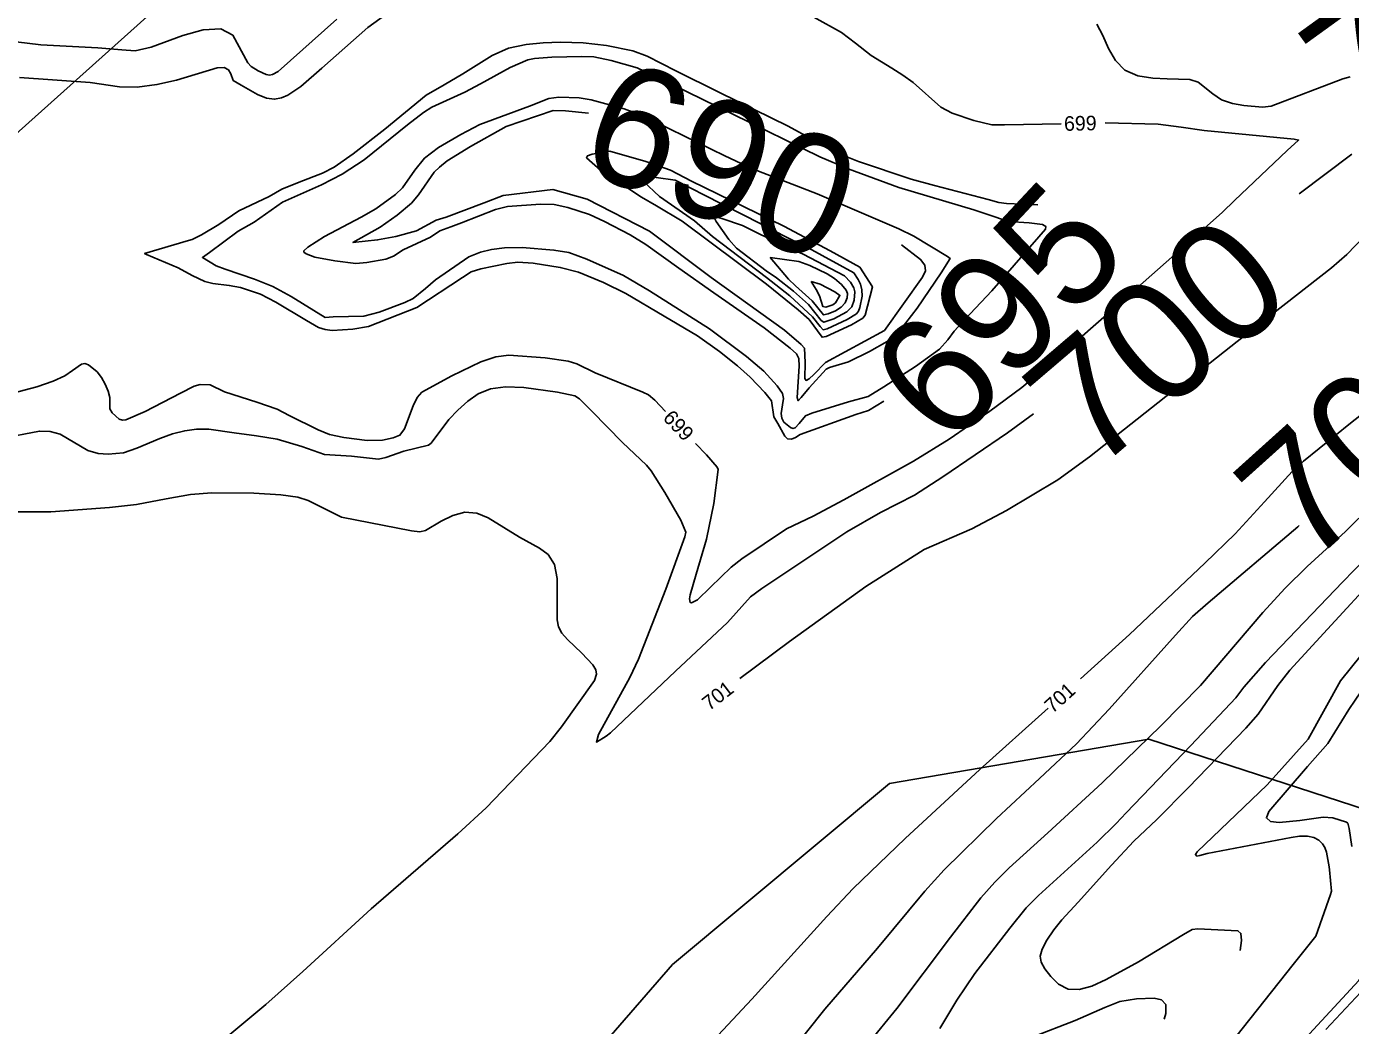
# Model space of a CAD drawing. Extents: x -291892836 to 2945206, y -477993085 to 1832792.
# Drawn here: x 1853290.5 to 1853653.2, y 545368.1 to 545641.9 of the extents above; entities that cross this region are included whole.
import ezdxf

# ---------------------------------------------------------------- set-up
doc = ezdxf.new("R2010")
doc.units = 0
for name, color, linetype in [('DT_X_Contour_Minor', 7, 'Continuous'), ('DT_X_Terrain_Ground_Line', 7, 'Continuous'), ('Level 19', 7, 'Continuous'), ('Level 63', 7, 'Continuous')]:
    doc.layers.add(name, color=color, linetype=linetype)

msp = doc.modelspace()

# ---------------------------------------------------------------- linework, layer by layer
at = {"layer": 'DT_X_Contour_Minor'}
for points in [[(1853307.95, 545626.47), (1853315.92, 545625.3), (1853320.82, 545625.25), (1853326.18, 545625.94), (1853331.52, 545627.16), (1853342.7, 545630.5), (1853344.59, 545630.61), (1853345.79, 545629.96), (1853346.48, 545628.89), (1853347.09, 545627.09), (1853349.24, 545625.79), (1853353.71, 545623.21), (1853356.21, 545622.22), (1853358.42, 545621.94), (1853360.33, 545622.28), (1853362.04, 545623.02), (1853365.59, 545625.43), (1853371.34, 545630.41), (1853383.99, 545641.59), (1853391.18, 545646.81)], [(1853375.47, 545643.87), (1853359.38, 545629.49), (1853357.89, 545628.7), (1853357.08, 545628.55), (1853356.15, 545628.67), (1853353.97, 545629.7), (1853351.99, 545630.93), (1853351.12, 545631.88), (1853346.96, 545639.44), (1853343.68, 545641.22), (1853338.85, 545640.98), (1853333.33, 545639.4), (1853324.63, 545636.2), (1853320.27, 545635.22), (1853316.61, 545635.44), (1853310.01, 545635.97), (1853294.4, 545636.87), (1853281.49, 545638.36)], [(1853506.17, 545644.4), (1853513.75, 545640.19), (1853517.56, 545637.27), (1853521.89, 545633.94), (1853527.52, 545630.4), (1853530.55, 545628.55), (1853533.41, 545626.5), (1853541, 545619.71), (1853544.04, 545618.08), (1853549.97, 545616.07), (1853554.97, 545614.95), (1853558.38, 545614.89), (1853573.97, 545615.22)], [(1853653.16, 545628.08), (1853651.12, 545627.48), (1853631.5, 545620), (1853629.11, 545619.72), (1853623.99, 545620.17), (1853620.84, 545620.75), (1853617.9, 545621.8), (1853615.5, 545623.4), (1853611.46, 545626.61), (1853609.15, 545627.32), (1853603.01, 545627.51), (1853599.02, 545627.65), (1853594.92, 545628.31), (1853591.35, 545629.85), (1853588.79, 545632.51), (1853586.95, 545635.86), (1853585.37, 545639.35), (1853583.67, 545642.5)], [(1853525.36, 545539.21), (1853521.17, 545536.64), (1853517.71, 545535.51), (1853502.42, 545530.06), (1853501.12, 545529.19), (1853500.03, 545528.81), (1853498.99, 545528.89), (1853498.2, 545529.63), (1853496.3, 545533.07), (1853495.22, 545534.87), (1853494.59, 545539.29), (1853492.75, 545541.59), (1853488.7, 545545.77), (1853485.22, 545548.88), (1853480.29, 545552.79), (1853474.27, 545557.07), (1853465.21, 545562.47), (1853454.64, 545568.72), (1853448.55, 545571.66), (1853441.66, 545574.5), (1853436.69, 545575.84), (1853429.29, 545577.03), (1853425.11, 545577.26), (1853422.07, 545576.88), (1853414.9, 545575.43), (1853412.31, 545574.65), (1853409.88, 545573.09), (1853397.4, 545564.81), (1853384.15, 545559.63), (1853379.85, 545558.87), (1853374.24, 545558.58), (1853372.29, 545558.79), (1853370.45, 545559.4), (1853367.18, 545561.29), (1853358.79, 545566.35), (1853354.56, 545568.46), (1853349.1, 545570.29), (1853346.03, 545570.88), (1853341.54, 545571.43), (1853339.34, 545571.93), (1853335.82, 545573.65), (1853331.98, 545575.74), (1853323.31, 545579.33), (1853322.81, 545579.68), (1853334.88, 545583.23), (1853335.87, 545583.47), (1853338.4, 545584.74), (1853343.17, 545587.63), (1853348.64, 545591.36), (1853356.92, 545595.25), (1853360.45, 545597.31), (1853365.19, 545599.21), (1853371.57, 545601.69), (1853374.74, 545603.34), (1853380, 545606.96), (1853388.64, 545613.73), (1853399.92, 545623), (1853404.85, 545625.87), (1853410.05, 545628.88), (1853418.04, 545633.94), (1853422.54, 545635.89), (1853427.38, 545636.94), (1853431.99, 545637.41), (1853436.79, 545637.54), (1853443.02, 545637.36), (1853449.33, 545636.68), (1853456.55, 545635.16), (1853460.55, 545633.73), (1853468.32, 545629.73), (1853480.36, 545623.74), (1853499.17, 545614.5), (1853512.43, 545607.24), (1853518.42, 545604.86), (1853532.84, 545600.02), (1853539.21, 545598.28), (1853553.98, 545594.47), (1853556.88, 545593.58), (1853558.99, 545593.33), (1853567.58, 545593)], [(1853372.28, 545562.09), (1853374.44, 545562.32), (1853382.86, 545562.43), (1853387.07, 545563.55), (1853394.16, 545566.2), (1853396.43, 545567.34), (1853399.81, 545570.05), (1853402.52, 545572.43), (1853411.61, 545578.73), (1853414.81, 545580), (1853417.86, 545580.74), (1853421.44, 545581.19), (1853426.26, 545581.3), (1853434.97, 545580.6), (1853439.07, 545579.88), (1853444.01, 545578.09), (1853454.02, 545573.62), (1853461.13, 545569.39), (1853477.63, 545558.99), (1853487.75, 545551.46), (1853492.51, 545547.44), (1853496.1, 545543.4), (1853497.57, 545541.27), (1853497.83, 545539.88), (1853497.63, 545538.15), (1853497.23, 545535.83), (1853497.37, 545534.57), (1853497.97, 545533.46), (1853499.74, 545531.98), (1853500.45, 545531.72), (1853501.03, 545531.83), (1853502.19, 545533.08), (1853503.85, 545535.2), (1853505.59, 545535.86), (1853515.63, 545538.99), (1853521.02, 545540.48), (1853525.39, 545543.07), (1853534.06, 545548.68), (1853540.62, 545553.47), (1853542.85, 545555.96), (1853544.64, 545558.38), (1853548.97, 545563.08), (1853554.97, 545569.42), (1853569.69, 545586.28), (1853569.72, 545587.07), (1853568.79, 545587.59), (1853565.2, 545588.04), (1853559.42, 545588.46), (1853555.73, 545589.71), (1853550.05, 545591.62), (1853529.49, 545597.7), (1853515.62, 545602.81), (1853507.78, 545606.12), (1853483.97, 545617.81), (1853467.4, 545625.92), (1853457.76, 545630.54), (1853450.62, 545632.58), (1853445.87, 545633.51), (1853442.59, 545633.67), (1853434.41, 545633.43), (1853429.63, 545633.08), (1853427.82, 545632.68), (1853422.96, 545630.6), (1853414.81, 545626.14), (1853410.55, 545623.82), (1853401.53, 545619.73), (1853399.19, 545618.32), (1853394.85, 545614.89), (1853382.96, 545605.33), (1853376.95, 545601.41), (1853371.28, 545598.46), (1853360.6, 545593.67), (1853352.81, 545588.28), (1853348.47, 545585.78), (1853340.56, 545579.89), (1853338.64, 545578.53), (1853342.46, 545576.24), (1853344.91, 545575.32), (1853352.97, 545572.65), (1853357.99, 545570.64), (1853363.01, 545567.83), (1853372.28, 545562.09)], [(1853288.53, 545627.85), (1853307.95, 545626.47)], [(1853492.6, 545559.27), (1853499.73, 545553.69), (1853501.42, 545552.13), (1853502.03, 545550.83), (1853502.18, 545548.74), (1853501.87, 545544.52), (1853501.65, 545540.19), (1853501.89, 545539.3), (1853502.66, 545540.16), (1853504.86, 545542.88), (1853509.57, 545547.94), (1853510.51, 545548.39), (1853515.69, 545549.93), (1853521.45, 545552.77), (1853526.31, 545555.52), (1853528.05, 545556.84), (1853529.84, 545558.68), (1853534.44, 545564.63), (1853541.02, 545574.33), (1853543.48, 545578.31), (1853542.75, 545578.84), (1853533.55, 545584.41), (1853529.44, 545586.43), (1853507.08, 545595.96), (1853489.4, 545602.86), (1853481.82, 545606.43), (1853459.34, 545617.39), (1853454.17, 545619.25), (1853445.2, 545621.79), (1853441.85, 545622.26), (1853436.31, 545622.53), (1853433.53, 545622.14), (1853428.23, 545620.04), (1853414.64, 545615.03), (1853409.44, 545612.28), (1853403.36, 545608.65), (1853399.54, 545605.8), (1853396.82, 545602.49), (1853393.47, 545597.67), (1853391.56, 545595.81), (1853386.16, 545591.87), (1853382.17, 545589.61), (1853372.12, 545584.28), (1853367.53, 545581.38), (1853366.45, 545580.37), (1853366.41, 545580.03), (1853367.06, 545579.55), (1853369.46, 545578.63), (1853374.92, 545577.65), (1853380.7, 545576.88), (1853383.7, 545577.17), (1853388.94, 545578.14), (1853390.98, 545578.95), (1853393.66, 545580.69), (1853401.12, 545584.14), (1853403.71, 545585.83), (1853406.73, 545586.99), (1853409.63, 545588.01), (1853419, 545591.68), (1853422.28, 545592.5), (1853431.33, 545593.2), (1853435.03, 545593.05), (1853438.81, 545592.24), (1853444.73, 545590.35), (1853448.86, 545588.45), (1853455.84, 545584.73), (1853460.18, 545582.07), (1853469.23, 545575.67), (1853478.82, 545568.83), (1853492.6, 545559.27)], [(1853530.15, 545582.04), (1853535.42, 545578.02), (1853536.61, 545576.45), (1853536.77, 545574.9), (1853535.98, 545573.18), (1853525.58, 545558.59), (1853509.37, 545549.79), (1853506.14, 545546.47), (1853504.94, 545545.32), (1853504.06, 545544.85), (1853503.67, 545545.43), (1853503.81, 545549.76), (1853503.63, 545553.69), (1853502.73, 545554.69), (1853498.11, 545558.6), (1853478.07, 545573.03), (1853461.14, 545585.75), (1853444.07, 545594.53), (1853434.68, 545597.17), (1853421.02, 545595.54), (1853415.87, 545593.56), (1853405.48, 545589.57), (1853402.69, 545588.77), (1853397.27, 545585.85), (1853391.68, 545584.3), (1853386.65, 545583.36), (1853379.9, 545582.65), (1853387.36, 545586.84), (1853392.03, 545590.18), (1853395.93, 545593.42), (1853397.89, 545595.75), (1853402.18, 545601.92), (1853403.59, 545603.35), (1853405.73, 545605), (1853412.13, 545609.01), (1853421.85, 545614.47), (1853434.76, 545618.88), (1853438.18, 545618.71), (1853444.44, 545618.12)], [(1853585.97, 545615.48), (1853586, 545615.48), (1853600.55, 545615.1), (1853606.77, 545614.28), (1853613.08, 545613.34), (1853637.74, 545611.01), (1853638.99, 545610.74), (1853635.83, 545607.89), (1853621.4, 545594.19), (1853618.14, 545590.95), (1853609.86, 545583.54), (1853589.25, 545565.4), (1853573.13, 545551.21), (1853563.14, 545542.89), (1853554.43, 545536.43), (1853543.22, 545528.78), (1853533.5, 545522.78), (1853514.4, 545512.15), (1853506.02, 545507.63), (1853498.69, 545504.16), (1853486.46, 545496.02), (1853483.53, 545493.69), (1853477.86, 545488.23), (1853474.26, 545484.77), (1853472.68, 545483.94), (1853472.28, 545484.02), (1853472.1, 545485), (1853472.25, 545486.1), (1853473.94, 545491.77), (1853476.81, 545501.39), (1853478.76, 545511.16), (1853479.95, 545520.43), (1853479.69, 545521.12), (1853476.74, 545524.44), (1853473.77, 545527.58)], [(1853493.21, 545571.23), (1853470.11, 545588.54), (1853463.05, 545592.67), (1853458.95, 545595.08), (1853447.69, 545602.47), (1853443.85, 545605.87), (1853444.16, 545606.43), (1853445.43, 545606.9), (1853450.32, 545607.71), (1853460.13, 545604.86), (1853466.9, 545602.46), (1853472.65, 545599.51), (1853497.97, 545587.12), (1853510.65, 545580.41), (1853518.75, 545575.86), (1853522.23, 545570.47), (1853520.24, 545562.72), (1853519.62, 545561.94), (1853516.5, 545560.13), (1853509.55, 545556.89), (1853508.45, 545556.72), (1853504.9, 545561.53), (1853501.88, 545564.21), (1853493.21, 545571.23)], [(1853639.11, 545595.96), (1853653.57, 545606.88)], [(1853493.16, 545573.07), (1853478.39, 545584.28), (1853473.46, 545588.58), (1853463.85, 545595.29), (1853459.42, 545599.44), (1853458.96, 545600.16), (1853459.41, 545600.56), (1853463.02, 545600.48), (1853468.2, 545599.7), (1853480.66, 545593.32), (1853487.7, 545589.8), (1853498.36, 545584.29), (1853504.59, 545581.19), (1853517.11, 545574.32), (1853518.31, 545572.52), (1853518.94, 545571.22), (1853519.36, 545569.65), (1853519.39, 545567.93), (1853518.78, 545564.85), (1853518.4, 545563.87), (1853517.84, 545563.14), (1853515.31, 545561.55), (1853509.86, 545559), (1853508.7, 545558.76), (1853507.95, 545559.61), (1853505.82, 545562.32), (1853499.63, 545568.09), (1853493.16, 545573.07)], [(1853493.12, 545574.91), (1853484.98, 545581.14), (1853482.9, 545583.53), (1853479.44, 545588.45), (1853479, 545589.33), (1853479.1, 545589.69), (1853481, 545589.24), (1853486.63, 545587.28), (1853491.41, 545584.97), (1853498.11, 545581.78), (1853503.26, 545579.44), (1853514.54, 545573.54), (1853516.24, 545571.75), (1853517.11, 545570.2), (1853517.39, 545569.15), (1853517.22, 545566.86), (1853516.57, 545565.01), (1853515.26, 545563.68), (1853511.61, 545561.72), (1853508.95, 545560.8), (1853508.21, 545561.29), (1853504.7, 545565.69), (1853500.58, 545569.34), (1853495.92, 545572.97), (1853493.12, 545574.91)], [(1853662, 545589.53), (1853652.21, 545579.35), (1853648.02, 545575.75), (1853622.2, 545555.51), (1853613, 545548.35), (1853604.32, 545541.85), (1853581.7, 545523.91), (1853573, 545517.67), (1853558.93, 545509.26), (1853549.42, 545504.22), (1853536.44, 545498.51), (1853520.41, 545488.37), (1853499.55, 545473.35), (1853485.94, 545463.18)], [(1853494.25, 545578.55), (1853499.27, 545572.66), (1853501.17, 545570.83), (1853505.68, 545566.66), (1853508.78, 545562.84), (1853510.1, 545563.08), (1853512.1, 545563.94), (1853513.67, 545564.93), (1853514.73, 545566.16), (1853515.29, 545567.46), (1853515.41, 545568.65), (1853515.03, 545569.64), (1853513.77, 545571.12), (1853511.83, 545572.78), (1853509.87, 545574.05), (1853505.06, 545576.35), (1853502.04, 545577.49), (1853494.25, 545578.55)], [(1853505.47, 545572.01), (1853506.85, 545569.79), (1853507.73, 545568.02), (1853508.66, 545565.11), (1853509.46, 545564.95), (1853511.4, 545565.59), (1853512.08, 545566.17), (1853513.32, 545568.16), (1853511.91, 545569.17), (1853507.9, 545571.23), (1853505.47, 545572.01)], [(1853465.54, 545536.31), (1853462.59, 545539.43), (1853460.88, 545540.91), (1853459.29, 545541.62), (1853446.31, 545546.96), (1853441.26, 545549.39), (1853438.89, 545550.17), (1853432.6, 545551.05), (1853422.65, 545551.82), (1853419.04, 545551.29), (1853414.92, 545549.92), (1853406.97, 545546.13), (1853398.8, 545541.62), (1853397.53, 545540.19), (1853396.4, 545537.93), (1853394.06, 545531.59), (1853392.76, 545529.91), (1853390.95, 545529.12), (1853387.98, 545528.49), (1853383.78, 545528.43), (1853377.44, 545529.24), (1853373.51, 545530.05), (1853370.4, 545531.31), (1853362.47, 545535.28), (1853359.1, 545537.02), (1853353.57, 545538.88), (1853344.67, 545541.73), (1853340.83, 545543.63), (1853338.01, 545543.74), (1853336.43, 545543.3), (1853332.7, 545541.38), (1853323, 545536.39), (1853317.69, 545534.06), (1853316.76, 545533.95), (1853315.88, 545534.26), (1853313.91, 545536), (1853313.29, 545537.04), (1853313.29, 545538.96), (1853313.28, 545540.22), (1853312.86, 545541.9), (1853312.06, 545543.8), (1853311, 545545.65), (1853309.79, 545547.21), (1853307.41, 545549.17), (1853306.44, 545549.46), (1853305.51, 545549.28), (1853303.05, 545547.55), (1853300.95, 545546.15), (1853297.75, 545544.62), (1853293.3, 545543.09), (1853280.08, 545539.6)], [(1853579.27, 545463.07), (1853592.64, 545475.2), (1853613.27, 545494.75), (1853621.58, 545502.86), (1853629.61, 545511.59), (1853637.26, 545519.91), (1853640.31, 545522.73), (1853653.17, 545533.17), (1853678.67, 545553.2)], [(1853283.52, 545528.96), (1853293.99, 545530.97), (1853296.95, 545530.88), (1853299.67, 545530.13), (1853307.29, 545525.62), (1853310.09, 545524.87), (1853312.85, 545524.67), (1853317.01, 545525.01), (1853320.69, 545526.27), (1853326.95, 545528.93), (1853330.48, 545530.21), (1853333.83, 545531.08), (1853337.07, 545531.49), (1853340.38, 545531.47), (1853347.38, 545530.5), (1853353.49, 545529.64), (1853359.15, 545528.81), (1853365.88, 545526.75), (1853372.07, 545524.54), (1853379.55, 545524.1), (1853386.93, 545523.31), (1853388.87, 545523.72), (1853393.83, 545525.51), (1853400.61, 545527.09), (1853401.37, 545527.7), (1853406.17, 545534.14), (1853408.61, 545536.75), (1853411.35, 545539.21), (1853414.25, 545541.18), (1853417.58, 545542.52), (1853421.69, 545543.11), (1853426.7, 545542.93), (1853435.95, 545541.62), (1853440.67, 545540.64), (1853441.97, 545539.8), (1853445.36, 545536.44), (1853453.74, 545527.83), (1853460.29, 545521.6), (1853461.57, 545520.05), (1853465.33, 545514.16), (1853469.72, 545506.6), (1853471.11, 545503.3), (1853470.83, 545501.97), (1853465.58, 545487.7), (1853458.13, 545468.49), (1853455.8, 545463.49)], [(1853455.8, 545463.49), (1853447.21, 545447.8), (1853446.61, 545445.75), (1853449.28, 545447.4), (1853450.49, 545448.34), (1853468.26, 545465.2), (1853482.5, 545478.53), (1853488.85, 545485.54), (1853491.89, 545487.86), (1853515.24, 545503.36), (1853524.47, 545508.65), (1853533.79, 545513.46), (1853541.52, 545518.41), (1853559.2, 545530.51), (1853566.37, 545535.74)], [(1853335.09, 545356.42), (1853356.08, 545373.87), (1853366.2, 545382.92), (1853384.94, 545400.08), (1853408.65, 545420.66), (1853416.36, 545427.72), (1853433.85, 545445.94), (1853437.02, 545449.98), (1853446.06, 545462.67), (1853446.62, 545464.41), (1853446.44, 545465.58), (1853445.66, 545466.93), (1853442.6, 545470.15), (1853438.66, 545473.87), (1853437.1, 545475.64), (1853436.2, 545477.3), (1853435.84, 545479.28), (1853435.86, 545490.55), (1853435.1, 545494.46), (1853433.4, 545497.15), (1853431, 545498.92), (1853425.49, 545501.93), (1853416.91, 545507.19), (1853413.83, 545508.45), (1853410.59, 545508.77), (1853407.23, 545507.87), (1853404.07, 545506.27), (1853399.81, 545503.72), (1853398.23, 545503.4), (1853395.92, 545503.66), (1853376.77, 545507.43), (1853367.6, 545511.99), (1853364.83, 545512.89), (1853360.17, 545513.52), (1853352.73, 545514), (1853341.28, 545514.03), (1853335.43, 545513.65), (1853328.74, 545512.44), (1853320.57, 545510.86), (1853313.24, 545510.01), (1853297.11, 545508.9), (1853287.32, 545508.84)], [(1853659.12, 545510.7), (1853651.82, 545503.48), (1853641.34, 545493.89), (1853635.3, 545487.92), (1853629.2, 545481.25), (1853612.09, 545461.25), (1853601.28, 545450.25), (1853585.14, 545434.56), (1853570.24, 545420.88), (1853559.65, 545411.29), (1853555.74, 545407.39), (1853551.93, 545403.09), (1853543.62, 545392.33), (1853528.89, 545372.72), (1853521.11, 545363.24)], [(1853694.23, 545509.49), (1853680.39, 545497.03), (1853675, 545491.76), (1853656.11, 545469.57), (1853650.47, 545462.54), (1853641.59, 545446.59), (1853630.38, 545434.03), (1853611.23, 545415.67), (1853610.71, 545414.93), (1853611.13, 545414.53), (1853611.96, 545414.64), (1853613.96, 545415.25), (1853636.98, 545419.64), (1853639.27, 545419.97), (1853641.41, 545420.02), (1853643.16, 545419.61), (1853644.51, 545418.86), (1853645.5, 545417.92), (1853646.19, 545416.9), (1853646.67, 545415.64), (1853647.39, 545411.62), (1853647.47, 545410.77)], [(1853639.14, 545505.11), (1853638.77, 545504.79), (1853614.2, 545483.9), (1853609.96, 545480.21), (1853605.25, 545475.02), (1853587.13, 545454.75), (1853578.1, 545445.27), (1853567.98, 545435.8), (1853556.2, 545424.86), (1853541.85, 545410.74), (1853536.59, 545404.92), (1853523.58, 545389.27), (1853509.16, 545372.59), (1853493.4, 545352.72)], [(1853660.16, 545498.99), (1853651.11, 545489.66), (1853629.93, 545467.59), (1853624.02, 545460.79), (1853621.83, 545457.85), (1853609.48, 545444.86), (1853591.77, 545426.36), (1853589.01, 545423.48), (1853583.76, 545418.33), (1853567.76, 545403.73), (1853564.37, 545400.33), (1853559.84, 545394.79), (1853550.26, 545382.39), (1853545.32, 545375), (1853540.67, 545367.26)], [(1853660.66, 545491.69), (1853646.89, 545476.69), (1853636.6, 545465.45), (1853633.32, 545461.29), (1853627.95, 545453.45), (1853624.55, 545449.59), (1853608.8, 545433.29), (1853600.16, 545424.52), (1853593.81, 545418.64), (1853587.73, 545412.03), (1853578.62, 545401.85), (1853574.08, 545397.05), (1853571.92, 545394.3), (1853570.03, 545391.48), (1853568.71, 545388.99), (1853568.2, 545387.07), (1853568.49, 545385.44), (1853569.48, 545383.66), (1853571.09, 545381.49), (1853573.23, 545379.4), (1853575.85, 545378.05), (1853578.87, 545377.92), (1853582.34, 545378.91), (1853586.29, 545380.72), (1853595.13, 545385.57), (1853607.48, 545393), (1853609.82, 545394.39), (1853611.37, 545394.63), (1853622.38, 545394.06), (1853623.18, 545393.31), (1853623.34, 545391.39), (1853622.96, 545388.61)], [(1853656.25, 545459.78), (1853652.71, 545454.69), (1853646.99, 545445.38), (1853641.44, 545439.06), (1853630.83, 545426.78), (1853630.17, 545425), (1853631.26, 545424.03), (1853633.62, 545423.76), (1853639.34, 545424.31), (1853645.75, 545425.22), (1853648.41, 545424.96), (1853652.1, 545423.81), (1853652.44, 545423.51), (1853652.83, 545422.08), (1853653.6, 545417.17)], [(1853271.19, 545208.03), (1853291.99, 545225.3), (1853313.85, 545243.55), (1853336.14, 545262.17), (1853363.3, 545284.95), (1853380.7, 545299.83), (1853406.03, 545321), (1853415.14, 545328.28), (1853425.05, 545335.54), (1853433.55, 545340.32), (1853446.17, 545346.6), (1853456.43, 545350.71), (1853469.02, 545355.27), (1853471.23, 545356.36), (1853473.37, 545358.4), (1853489.18, 545375.34), (1853509.72, 545398.01), (1853516.91, 545405.61), (1853531.18, 545419.37), (1853551.65, 545438.27), (1853570.35, 545455.04)], [(1853667.89, 545428.22), (1853667.97, 545428.18), (1853668.66, 545427.65), (1853669.25, 545426.85), (1853669.97, 545424.46), (1853671.07, 545420.82), (1853671.7, 545418.95), (1853671.89, 545416.71), (1853671.6, 545408.18), (1853670.17, 545401.12), (1853667.12, 545393.18), (1853665.29, 545389.42), (1853657.43, 545378.73), (1853646.49, 545366.98)], [(1853666.2, 545426.87), (1853666.7, 545426.64), (1853667.12, 545426.14), (1853667.79, 545423.67), (1853668.61, 545417.09), (1853667.91, 545408.74), (1853666.15, 545401.78), (1853661.66, 545389.86), (1853655.48, 545380.39), (1853637.44, 545360.85)], [(1853647.47, 545410.77), (1853647.99, 545404.9), (1853647.73, 545404.02), (1853643.7, 545392.6), (1853637.49, 545384.82), (1853621.79, 545364.95)], [(1853565.99, 545364.93), (1853577.73, 545369.43), (1853585.94, 545373), (1853590.05, 545374.7), (1853594.58, 545375.4), (1853599.42, 545375.56), (1853601.42, 545375.14), (1853602.58, 545373.83), (1853602.6, 545371.34), (1853602.18, 545369.82)]]:
    msp.add_lwpolyline(points, dxfattribs=at)
at = {"layer": 'Level 63'}
for p, q in [((1854490.96, 546689.08), (1852771.58, 545150.8)), ((1853526.88, 545434.45), (1853597.96, 545446.53)), ((1853597.96, 545446.53), (1853782.96, 545386.45)), ((1853467.45, 545384.77), (1853526.88, 545434.45)), ((1853445.01, 545359.02), (1853467.45, 545384.77))]:
    msp.add_line(p, q, dxfattribs=at)

# ---------------------------------------------------------------- texts
at = {"layer": 'DT_X_Terrain_Ground_Line'}
for s, rotation, p in [('700', 35.8614, (1853656.33, 545611.91)), ('690', 338.6181, (1853440.55, 545603.23)), ('695', 46.8966, (1853543.35, 545525.52)), ('700', 40.5024, (1853582.82, 545519.27)), ('700', 41.9921, (1853641.4, 545493.56))]:
    msp.add_text(s, height=33, rotation=rotation, dxfattribs=at).set_placement(p)
at = {"layer": 'Level 19'}
for s, rotation, p in [('699', 1.2319, (1853574.76, 545613.24)), ('699', 313.3392, (1853464.59, 545534.4)), ('701', 37.5115, (1853477.53, 545454.2)), ('701', 41.9119, (1853571.58, 545453.46))]:
    msp.add_text(s, height=4, rotation=rotation, dxfattribs=at).set_placement(p)

doc.saveas('drawing.dxf')
